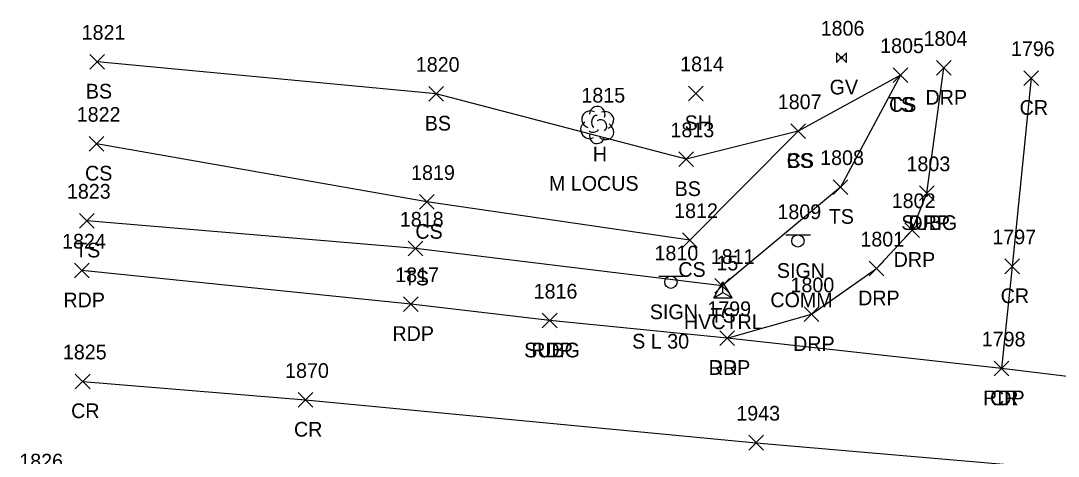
# Model space of a CAD drawing. Extents: x 1462089 to 1464015, y 730534 to 736144.
# Drawn here: x 1462885.4 to 1463026.5, y 735004.8 to 735064.1 of the extents above; entities that cross this region are included whole.
import ezdxf

# ---------------------------------------------------------------- set-up
doc = ezdxf.new("R2010")
doc.units = 0
for name, color, linetype in [('C_A', 7, 'Continuous'), ('C_I', 7, 'Continuous'), ('CPSM', 7, 'Continuous'), ('L_A', 7, 'Continuous'), ('L_C', 7, 'Continuous'), ('L_I', 7, 'Continuous'), ('L_TIC', 7, 'Continuous'), ('LELB', 7, 'Continuous'), ('LTD', 7, 'Continuous'), ('P_A', 7, 'Continuous'), ('P_I', 7, 'Continuous'), ('P_TIC', 7, 'Continuous'), ('PET', 7, 'Continuous'), ('PRC', 7, 'Continuous'), ('R_A', 7, 'Continuous'), ('R_I', 7, 'Continuous'), ('R_TIC', 7, 'Continuous'), ('RDP', 7, 'Continuous'), ('S_A', 7, 'Continuous'), ('S_C', 7, 'Continuous'), ('S_I', 7, 'Continuous'), ('SSGN', 7, 'Continuous'), ('U_A', 7, 'Continuous'), ('U_I', 7, 'Continuous'), ('U_TIC', 7, 'Continuous'), ('UWV', 7, 'Continuous')]:
    doc.layers.add(name, color=color, linetype=linetype)

msp = doc.modelspace()

# ---------------------------------------------------------------- linework, layer by layer
at = {"layer": 'CPSM'}
for p, q in [((1462979.66, 735026.42), (1462980.91, 735028.59)), ((1462982.16, 735026.42), (1462980.91, 735028.59)), ((1462980.91, 735027.14), (1462980.91, 735028.59)), ((1462979.66, 735026.42), (1462980.91, 735027.14)), ((1462979.66, 735026.42), (1462982.16, 735026.42)), ((1462980.91, 735027.14), (1462980.91, 735027.14)), ((1462980.91, 735027.14), (1462982.16, 735026.42))]:
    msp.add_line(p, q, dxfattribs=at)
at = {"layer": 'L_TIC'}
for points in [[(1462894.85, 735057.53), (1462896.85, 735059.53)], [(1462896.85, 735057.53), (1462894.85, 735059.53)], [(1463004.05, 735055.72), (1463006.05, 735057.72)], [(1463006.05, 735055.72), (1463004.05, 735057.72)], [(1463004.05, 735055.72), (1463006.05, 735057.72)], [(1463006.05, 735055.72), (1463004.05, 735057.72)], [(1462940.93, 735053.17), (1462942.93, 735055.17)], [(1462942.93, 735053.17), (1462940.93, 735055.17)], [(1462976.21, 735053.23), (1462978.21, 735055.23)], [(1462978.21, 735053.23), (1462976.21, 735055.23)], [(1462990.13, 735048.09), (1462992.13, 735050.09)], [(1462992.13, 735048.09), (1462990.13, 735050.09)], [(1462990.13, 735048.09), (1462992.13, 735050.09)], [(1462992.13, 735048.09), (1462990.13, 735050.09)], [(1462894.74, 735046.37), (1462896.74, 735048.37)], [(1462896.74, 735046.37), (1462894.74, 735048.37)], [(1462974.9, 735044.26), (1462976.9, 735046.26)], [(1462976.9, 735044.26), (1462974.9, 735046.26)], [(1462995.89, 735040.48), (1462997.89, 735042.48)], [(1462997.89, 735040.48), (1462995.89, 735042.48)], [(1462939.65, 735038.45), (1462941.65, 735040.45)], [(1462941.65, 735038.45), (1462939.65, 735040.45)], [(1462893.42, 735035.9), (1462895.42, 735037.9)], [(1462895.42, 735035.9), (1462893.42, 735037.9)], [(1462975.4, 735033.26), (1462977.4, 735035.26)], [(1462977.4, 735033.26), (1462975.4, 735035.26)], [(1462938.11, 735032.1), (1462940.11, 735034.1)], [(1462940.11, 735032.1), (1462938.11, 735034.1)], [(1462979.81, 735027.02), (1462981.81, 735029.02)], [(1462981.81, 735027.02), (1462979.81, 735029.02)]]:
    msp.add_lwpolyline(points, dxfattribs=at)
at = {"layer": 'LELB'}
for points in [[(1462991.13, 735049.09), (1462975.9, 735045.26), (1462941.93, 735054.17), (1462895.85, 735058.53)], [(1463005.05, 735056.72), (1462996.89, 735041.48), (1462980.81, 735028.02), (1462939.11, 735033.1), (1462894.42, 735036.9)], [(1463005.05, 735056.72), (1462991.13, 735049.09), (1462976.4, 735034.26), (1462940.65, 735039.45), (1462895.74, 735047.37)]]:
    msp.add_lwpolyline(points, dxfattribs=at)
at = {"layer": 'LTD'}
msp.add_line((1462963.79, 735049.98), (1462963.79, 735049.98), dxfattribs=at)
msp.add_line((1462963.79, 735049.98), (1462963.79, 735049.98), dxfattribs=at)
msp.add_arc((1462963.83, 735051.42), 1.05, 335.5272, 180.9563, dxfattribs=at)
for centre, major_axis, ratio, start_param, end_param in [((1462963, 735050.65), (1.21, -0.51), 0.895232, 1.570796, 4.712389), ((1462964.83, 735050.57), (-1.14, -0.48), 0.949671, 1.570796, 4.712389), ((1462963.58, 735050.44), (-0.208, -0.792), 0.645439, 3.141593, 6.283185), ((1462964.29, 735049.82), (-0.5, 0.667), 0.989748, 3.141593, 6.283185), ((1462962.71, 735049.27), (0.58, -1.04), 0.959034, 3.141593, 6.283185), ((1462963.33, 735049.23), (-0.625, -0.083), 0.423636, 0, 3.141593), ((1462964.79, 735049.15), (-1.09, 0.79), 0.841452, 1.570796, 4.712389), ((1462963.79, 735048.48), (0.26, 1.06), 0.942809, 1.570796, 4.712389)]:
    msp.add_ellipse(centre, major_axis=major_axis, ratio=ratio, start_param=start_param, end_param=end_param, dxfattribs=at)
at = {"layer": 'P_TIC'}
for points in [[(1463021.81, 735055.31), (1463023.81, 735057.31)], [(1463023.81, 735055.31), (1463021.81, 735057.31)], [(1462892.76, 735029.11), (1462894.76, 735031.11)], [(1462894.76, 735029.11), (1462892.76, 735031.11)], [(1463019.22, 735029.69), (1463021.22, 735031.69)], [(1463021.22, 735029.69), (1463019.22, 735031.69)], [(1462937.48, 735024.54), (1462939.48, 735026.54)], [(1462939.48, 735024.54), (1462937.48, 735026.54)], [(1462956.35, 735022.3), (1462958.35, 735024.3)], [(1462958.35, 735022.3), (1462956.35, 735024.3)], [(1462980.48, 735019.92), (1462982.48, 735021.92)], [(1462982.48, 735019.92), (1462980.48, 735021.92)], [(1463017.78, 735015.79), (1463019.78, 735017.79)], [(1463019.78, 735015.79), (1463017.78, 735017.79)], [(1463017.78, 735015.79), (1463019.78, 735017.79)], [(1463019.78, 735015.79), (1463017.78, 735017.79)], [(1462892.86, 735014.03), (1462894.86, 735016.03)], [(1462894.86, 735014.03), (1462892.86, 735016.03)], [(1462923.16, 735011.51), (1462925.16, 735013.51)], [(1462925.16, 735011.51), (1462923.16, 735013.51)], [(1462984.41, 735005.69), (1462986.41, 735007.69)], [(1462986.41, 735005.69), (1462984.41, 735007.69)]]:
    msp.add_lwpolyline(points, dxfattribs=at)
at = {"layer": 'PET'}
msp.add_lwpolyline([(1463197.66, 735039.49), (1463192.06, 735030.17), (1463185.14, 735022.79), (1463178.78, 735017.38), (1463166.07, 735010.03), (1463151.41, 735008.41), (1463105.92, 735009.91), (1463077.75, 735011.63), (1463054.52, 735012.42), (1463018.78, 735016.79), (1462981.48, 735020.92), (1462957.35, 735023.3), (1462938.48, 735025.54), (1462893.76, 735030.11)], dxfattribs=at)
at = {"layer": 'PRC'}
for points in [[(1463022.81, 735056.31), (1463020.22, 735030.69), (1463018.78, 735016.79)], [(1462893.86, 735015.03), (1462924.16, 735012.51), (1462985.41, 735006.69), (1463029.58, 735002.86), (1463065.18, 734999.27), (1463115.87, 734995.03), (1463143.92, 734993.12), (1463182.72, 734989.92), (1463197.75, 734989.04)]]:
    msp.add_lwpolyline(points, dxfattribs=at)
at = {"layer": 'R_TIC'}
for points in [[(1463009.95, 735056.7), (1463011.95, 735058.7)], [(1463011.95, 735056.7), (1463009.95, 735058.7)], [(1463007.63, 735039.64), (1463009.63, 735041.64)], [(1463009.63, 735039.64), (1463007.63, 735041.64)], [(1463005.62, 735034.62), (1463007.62, 735036.62)], [(1463007.62, 735034.62), (1463005.62, 735036.62)], [(1463000.79, 735029.39), (1463002.79, 735031.39)], [(1463002.79, 735029.39), (1463000.79, 735031.39)], [(1462991.95, 735023.16), (1462993.95, 735025.16)], [(1462993.95, 735023.16), (1462991.95, 735025.16)], [(1462980.48, 735019.92), (1462982.48, 735021.92)], [(1462982.48, 735019.92), (1462980.48, 735021.92)]]:
    msp.add_lwpolyline(points, dxfattribs=at)
at = {"layer": 'RDP'}
msp.add_lwpolyline([(1462981.48, 735020.92), (1462992.95, 735024.16), (1463001.79, 735030.39), (1463006.62, 735035.62), (1463008.63, 735040.64), (1463010.95, 735057.7)], dxfattribs=at)
at = {"layer": 'SSGN'}
for p, q in [((1462989.46, 735034.97), (1462992.79, 735034.97)), ((1462991.1, 735034.14), (1462991.1, 735034.14)), ((1462972.18, 735029.35), (1462975.51, 735029.35)), ((1462973.83, 735028.52), (1462973.83, 735028.52))]:
    msp.add_line(p, q, dxfattribs=at)
for centre in [(1462991.1, 735034.14), (1462973.83, 735028.52)]:
    msp.add_circle(centre, 0.833, dxfattribs=at)
at = {"layer": 'U_TIC'}
for points in [[(1463007.63, 735039.64), (1463009.63, 735041.64)], [(1463009.63, 735039.64), (1463007.63, 735041.64)], [(1462956.35, 735022.3), (1462958.35, 735024.3)], [(1462958.35, 735022.3), (1462956.35, 735024.3)]]:
    msp.add_lwpolyline(points, dxfattribs=at)
at = {"layer": 'UWV'}
for p, q in [((1462996.35, 735059.76), (1462997.68, 735058.42)), ((1462997.68, 735059.76), (1462996.35, 735058.42))]:
    msp.add_line(p, q, dxfattribs=at)
for points in [[(1462996.35, 735059.76), (1462996.35, 735058.42)], [(1462997.68, 735058.42), (1462997.68, 735059.76)]]:
    msp.add_lwpolyline(points, dxfattribs=at)
msp.add_circle((1462997.01, 735059.09), 0.167, dxfattribs=at)

# ---------------------------------------------------------------- texts
at = {"layer": 'C_A'}
msp.add_text('HVCTRL', height=2, dxfattribs=at).set_placement((1462975.61, 735022.14))
at = {"layer": 'C_I'}
msp.add_text('15', height=2, dxfattribs=at).set_placement((1462980.02, 735030.14))
at = {"layer": 'L_A'}
for s, p in [('BS', (1462894.29, 735053.53)), ('TS', (1463003.46, 735051.72)), ('CS', (1463003.49, 735051.72)), ('BS', (1462940.37, 735049.17)), ('SH', (1462975.7, 735049.23)), ('H', (1462963.22, 735044.98)), ('CS', (1462989.57, 735044.09)), ('BS', (1462989.57, 735044.09)), ('CS', (1462894.18, 735042.37)), ('BS', (1462974.34, 735040.26)), ('TS', (1462995.3, 735036.48)), ('CS', (1462939.09, 735034.45)), ('TS', (1462892.83, 735031.9)), ('CS', (1462974.84, 735029.26)), ('TS', (1462937.52, 735028.1)), ('TS', (1462979.22, 735023.02))]:
    msp.add_text(s, height=2, dxfattribs=at).set_placement(p)
at = {"layer": 'L_C'}
msp.add_text('M LOCUS', height=2, dxfattribs=at).set_placement((1462957.25, 735040.98))
at = {"layer": 'L_I'}
for s, p in [('1821', (1462893.72, 735061.53)), ('1805', (1463002.28, 735059.72)), ('1805', (1463002.28, 735059.72)), ('1820', (1462939.15, 735057.17)), ('1814', (1462975.09, 735057.23)), ('1815', (1462961.66, 735052.98)), ('1807', (1462988.36, 735052.09)), ('1807', (1462988.36, 735052.09)), ('1822', (1462893.05, 735050.37)), ('1813', (1462973.77, 735048.26)), ('1808', (1462994.12, 735044.48)), ('1819', (1462938.51, 735042.45)), ('1823', (1462891.72, 735039.9)), ('1812', (1462974.27, 735037.26)), ('1818', (1462936.98, 735036.1)), ('1811', (1462979.25, 735031.02))]:
    msp.add_text(s, height=2, dxfattribs=at).set_placement(p)
at = {"layer": 'P_A'}
for s, p in [('CR', (1463021.24, 735051.31)), ('RDP', (1462891.24, 735025.11)), ('CR', (1463018.66, 735025.69)), ('RDP', (1462935.97, 735020.54)), ('RDP', (1462954.84, 735018.3)), ('RDP', (1462978.97, 735015.92)), ('RDP', (1463016.27, 735011.79)), ('CR', (1463017.21, 735011.79)), ('CR', (1462892.29, 735010.03)), ('CR', (1462922.59, 735007.51))]:
    msp.add_text(s, height=2, dxfattribs=at).set_placement(p)
at = {"layer": 'P_I'}
for s, p in [('1796', (1463020.06, 735059.31)), ('1824', (1462891.06, 735033.11)), ('1797', (1463017.53, 735033.69)), ('1817', (1462936.35, 735028.54)), ('1816', (1462955.17, 735026.3)), ('1799', (1462978.78, 735023.92)), ('1798', (1463016.09, 735019.79)), ('1798', (1463016.09, 735019.79)), ('1825', (1462891.17, 735018.03)), ('1870', (1462921.38, 735015.51)), ('1943', (1462982.72, 735009.69)), ('1826', (1462885.24, 735003.18))]:
    msp.add_text(s, height=2, dxfattribs=at).set_placement(p)
at = {"layer": 'R_A'}
for p in [(1463008.44, 735052.7), (1463006.12, 735035.64), (1463004.11, 735030.62), (1462999.28, 735025.39), (1462990.44, 735019.16), (1462978.97, 735015.92)]:
    msp.add_text('DRP', height=2, dxfattribs=at).set_placement(p)
at = {"layer": 'R_I'}
for s, p in [('1804', (1463008.18, 735060.7)), ('1803', (1463005.86, 735043.64)), ('1802', (1463003.85, 735038.62)), ('1801', (1462999.59, 735033.39)), ('1800', (1462990.09, 735027.16)), ('1799', (1462978.78, 735023.92))]:
    msp.add_text(s, height=2, dxfattribs=at).set_placement(p)
at = {"layer": 'S_A'}
for p in [(1462988.24, 735029.12), (1462970.96, 735023.5)]:
    msp.add_text('SIGN', height=2, dxfattribs=at).set_placement(p)
at = {"layer": 'S_C'}
for s, p in [('COMM', (1462987.35, 735025.12)), ('S L 30', (1462968.57, 735019.5))]:
    msp.add_text(s, height=2, dxfattribs=at).set_placement(p)
at = {"layer": 'S_I'}
for s, p in [('1809', (1462988.31, 735037.12)), ('1810', (1462971.6, 735031.5))]:
    msp.add_text(s, height=2, dxfattribs=at).set_placement(p)
at = {"layer": 'U_A'}
for s, p in [('GV', (1462995.41, 735054.09)), ('SUBG', (1463005.16, 735035.64)), ('SUBG', (1462953.88, 735018.3))]:
    msp.add_text(s, height=2, dxfattribs=at).set_placement(p)
at = {"layer": 'U_I'}
for s, p in [('1806', (1462994.19, 735062.09)), ('1803', (1463005.86, 735043.64)), ('1816', (1462955.17, 735026.3))]:
    msp.add_text(s, height=2, dxfattribs=at).set_placement(p)

doc.saveas('drawing.dxf')
